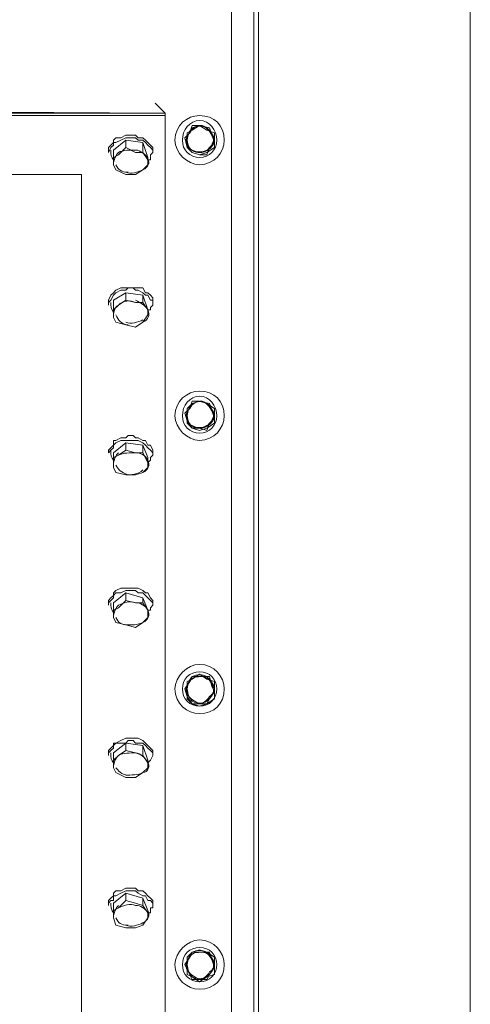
# Model space of a CAD drawing. Header units: millimetres. Extents: x -300186 to 535068, y -28581 to 763298.
# Tile 346 of 405: x 17231 to 17446, y 381843 to 382315. Entities that reach past the tile are written whole.
import ezdxf

# ---------------------------------------------------------------- set-up
doc = ezdxf.new("R2010")
doc.units = ezdxf.units.MM
doc.header["$LTSCALE"] = 10
doc.layers.add('koty', color=6, linetype='Continuous', lineweight=9)
doc.layers.add('NS_tenka', color=252, linetype='Continuous', lineweight=18)
doc.layers.add('popisky', color=6, linetype='Continuous')

# ---------------------------------------------------------------- blocks, each defined once
blk = doc.blocks.new('A$C12ac11e3')
at = {"layer": 'NS_tenka'}
for p, q in [((64.67, 3786.46), (64.67, 5357.31)), ((54.06, 3764.07), (54.06, 4814.05)), ((54.06, 3764.07), (54.06, 4814.05)), ((67.03, 3731.07), (67.03, 4789.31)), ((168.37, 4704.46), (168.37, 3817.1)), ((-914.61, 4290.83), (22.25, 4286.12)), ((22.25, 4286.12), (17.53, 4290.83)), ((-909.89, 4286.12), (22.25, 4286.12)), ((5.75, 4286.12), (1.04, 4286.12)), ((1.04, 4286.12), (1.04, 4286.12)), ((1.04, 4286.12), (1.04, 4286.12)), ((10.46, 4286.12), (5.75, 4286.12)), ((10.46, 4286.12), (10.46, 4286.12)), ((10.46, 4286.12), (10.46, 4286.12)), ((22.25, 4286.12), (22.25, 4284.94)), ((-909.89, 4284.94), (22.25, 4284.94)), ((22.25, 4284.94), (-909.89, 4284.94)), ((22.25, 4284.94), (22.25, 4284.94)), ((22.25, 3819.46), (22.25, 4284.94)), ((34.03, 4276.69), (31.67, 4274.33)), ((35.21, 4277.87), (32.85, 4276.69)), ((32.85, 4276.69), (32.85, 4273.15)), ((35.21, 4280.22), (34.03, 4276.69)), ((38.75, 4280.22), (35.21, 4277.87)), ((38.75, 4280.22), (35.21, 4280.22)), ((42.28, 4277.87), (38.75, 4280.22)), ((43.46, 4279.05), (38.75, 4280.22)), ((45.82, 4276.69), (42.28, 4277.87)), ((44.64, 4275.51), (43.46, 4279.05)), ((45.82, 4273.15), (45.82, 4276.69)), ((-3.68, 4270.8), (-2.5, 4271.97)), ((-2.5, 4273.15), (-1.32, 4274.33)), ((-2.5, 4268.44), (3.39, 4273.15)), ((-2.5, 4271.97), (-2.5, 4273.15)), ((-2.5, 4270.8), (-2.5, 4271.97)), ((-2.5, 4271.97), (-1.32, 4271.97)), ((-1.32, 4274.33), (1.04, 4274.33)), ((-1.32, 4271.97), (1.04, 4273.15)), ((1.04, 4274.33), (3.39, 4275.51)), ((1.04, 4273.15), (3.39, 4274.33)), ((3.39, 4275.51), (4.57, 4275.51)), ((3.39, 4274.33), (4.57, 4274.33)), ((3.39, 4273.15), (3.39, 4269.62)), ((3.39, 4273.15), (11.64, 4271.97)), ((4.57, 4275.51), (6.93, 4275.51)), ((4.57, 4274.33), (6.93, 4274.33)), ((6.93, 4275.51), (8.11, 4275.51)), ((6.93, 4274.33), (8.11, 4274.33)), ((8.11, 4275.51), (9.28, 4274.33)), ((8.11, 4274.33), (9.28, 4273.15)), ((9.28, 4274.33), (11.64, 4274.33)), ((9.28, 4273.15), (11.64, 4273.15)), ((11.64, 4274.33), (12.82, 4273.15)), ((11.64, 4273.15), (12.82, 4271.97)), ((11.64, 4271.97), (11.64, 4267.26)), ((11.64, 4271.97), (14, 4264.9)), ((12.82, 4273.15), (14, 4271.97)), ((12.82, 4271.97), (14, 4270.8)), ((14, 4271.97), (15.18, 4270.8)), ((31.67, 4274.33), (32.85, 4269.62)), ((32.85, 4273.15), (32.85, 4269.62)), ((43.46, 4269.62), (45.82, 4271.97)), ((45.82, 4271.97), (44.64, 4275.51)), ((45.82, 4269.62), (45.82, 4273.15)), ((-4.86, 4269.62), (-3.68, 4270.8)), ((-4.86, 4267.26), (-3.68, 4269.62)), ((-4.86, 4268.44), (-4.86, 4269.62)), ((-4.86, 4268.44), (-4.86, 4267.26)), ((-4.86, 4267.26), (-4.86, 4267.26)), ((-3.68, 4269.62), (-2.5, 4270.8)), ((-2.5, 4264.9), (-2.5, 4268.44)), ((3.39, 4269.62), (-0.14, 4266.08)), ((8.11, 4267.26), (3.39, 4269.62)), ((3.39, 4269.62), (3.39, 4269.62)), ((11.64, 4267.26), (8.11, 4267.26)), ((14, 4263.73), (11.64, 4267.26)), ((11.64, 4267.26), (11.64, 4267.26)), ((14, 4270.8), (15.18, 4269.62)), ((15.18, 4270.8), (16.35, 4269.62)), ((15.18, 4269.62), (16.35, 4268.44)), ((16.35, 4267.26), (15.18, 4266.08)), ((16.35, 4269.62), (16.35, 4268.44)), ((16.35, 4267.26), (16.35, 4268.44)), ((16.35, 4268.44), (16.35, 4268.44)), ((16.35, 4268.44), (16.35, 4267.26)), ((32.85, 4269.62), (35.21, 4267.26)), ((32.85, 4269.62), (35.21, 4267.26)), ((35.21, 4267.26), (38.75, 4266.08)), ((35.21, 4267.26), (38.75, 4266.08)), ((38.75, 4266.08), (42.28, 4267.26)), ((42.28, 4267.26), (45.82, 4269.62)), ((42.28, 4266.08), (43.46, 4269.62)), ((-0.14, 4266.08), (-2.5, 4264.9)), ((-2.5, 4264.9), (-2.5, 4261.37)), ((14, 4264.9), (14, 4261.37)), ((14, 4261.37), (14, 4263.73)), ((15.18, 4263.73), (14, 4263.73)), ((15.18, 4266.08), (15.18, 4263.73)), ((38.75, 4266.08), (42.28, 4266.08)), ((-2.5, 4261.37), (-2.5, 4261.37)), ((-2.5, 4261.37), (-1.32, 4259.01)), ((-1.32, 4259.01), (3.39, 4256.65)), ((8.11, 4256.65), (11.64, 4259.01)), ((11.64, 4259.01), (14, 4261.37)), ((14, 4261.37), (14, 4261.37)), ((-17.82, 4256.65), (-869.83, 4256.65)), ((-17.82, 3847.74), (-17.82, 4256.65)), ((3.39, 4256.65), (8.11, 4256.65)), ((-2.5, 4200.09), (-1.32, 4201.27)), ((-1.32, 4201.27), (1.04, 4202.45)), ((-1.32, 4200.09), (1.04, 4201.27)), ((1.04, 4202.45), (3.39, 4202.45)), ((1.04, 4201.27), (3.39, 4201.27)), ((3.39, 4201.27), (4.57, 4202.45)), ((3.39, 4202.45), (4.57, 4202.45)), ((4.57, 4202.45), (6.93, 4202.45)), ((4.57, 4202.45), (6.93, 4202.45)), ((6.93, 4202.45), (8.11, 4201.27)), ((6.93, 4202.45), (8.11, 4202.45)), ((8.11, 4202.45), (9.28, 4202.45)), ((8.11, 4201.27), (9.28, 4201.27)), ((9.28, 4202.45), (11.64, 4202.45)), ((9.28, 4201.27), (11.64, 4200.09)), ((11.64, 4202.45), (12.82, 4200.09)), ((-4.86, 4196.55), (-3.68, 4198.91)), ((-4.86, 4196.55), (-4.86, 4194.2)), ((-4.86, 4195.38), (-3.68, 4196.55)), ((-4.86, 4196.55), (-4.86, 4196.55)), ((-3.68, 4198.91), (-2.5, 4200.09)), ((-3.68, 4196.55), (-2.5, 4198.91)), ((-2.5, 4196.55), (3.39, 4200.09)), ((-2.5, 4198.91), (-1.32, 4200.09)), ((-2.5, 4200.09), (-2.5, 4200.09)), ((-2.5, 4198.91), (-2.5, 4198.91)), ((-2.5, 4191.84), (-2.5, 4196.55)), ((3.39, 4196.55), (-0.14, 4194.2)), ((3.39, 4200.09), (3.39, 4196.55)), ((3.39, 4200.09), (11.64, 4198.91)), ((8.11, 4195.38), (3.39, 4196.55)), ((3.39, 4196.55), (3.39, 4196.55)), ((11.64, 4200.09), (12.82, 4198.91)), ((11.64, 4198.91), (11.64, 4195.38)), ((11.64, 4198.91), (14, 4191.84)), ((12.82, 4200.09), (14, 4200.09)), ((12.82, 4198.91), (14, 4198.91)), ((14, 4200.09), (15.18, 4198.91)), ((14, 4198.91), (15.18, 4196.55)), ((15.18, 4198.91), (16.35, 4197.73)), ((15.18, 4196.55), (16.35, 4196.55)), ((16.35, 4197.73), (16.35, 4196.55)), ((16.35, 4194.2), (16.35, 4196.55)), ((16.35, 4196.55), (16.35, 4196.55)), ((16.35, 4196.55), (16.35, 4194.2)), ((-4.86, 4194.2), (-4.86, 4194.2)), ((-0.14, 4194.2), (-2.5, 4191.84)), ((-2.5, 4191.84), (-2.5, 4188.31)), ((11.64, 4195.38), (8.11, 4195.38)), ((14, 4191.84), (11.64, 4195.38)), ((11.64, 4195.38), (11.64, 4195.38)), ((14, 4191.84), (14, 4189.48)), ((14, 4189.48), (14, 4191.84)), ((15.18, 4191.84), (14, 4191.84)), ((16.35, 4194.2), (15.18, 4193.02)), ((15.18, 4193.02), (15.18, 4191.84)), ((-2.5, 4188.31), (-2.5, 4188.31)), ((-2.5, 4188.31), (-1.32, 4185.95)), ((11.64, 4185.95), (14, 4189.48)), ((14, 4189.48), (14, 4189.48)), ((-1.32, 4185.95), (3.39, 4184.77)), ((3.39, 4184.77), (8.11, 4183.59)), ((8.11, 4183.59), (11.64, 4185.95)), ((34.03, 4144.7), (31.67, 4142.35)), ((35.21, 4147.06), (32.85, 4144.7)), ((32.85, 4144.7), (32.85, 4141.17)), ((35.21, 4148.24), (34.03, 4144.7)), ((38.75, 4148.24), (35.21, 4147.06)), ((38.75, 4148.24), (35.21, 4148.24)), ((42.28, 4147.06), (38.75, 4148.24)), ((43.46, 4147.06), (38.75, 4148.24)), ((45.82, 4144.7), (42.28, 4147.06)), ((44.64, 4143.53), (43.46, 4147.06)), ((45.82, 4141.17), (45.82, 4144.7)), ((31.67, 4142.35), (32.85, 4138.81)), ((32.85, 4141.17), (32.85, 4137.63)), ((43.46, 4137.63), (45.82, 4139.99)), ((45.82, 4139.99), (44.64, 4143.53)), ((45.82, 4137.63), (45.82, 4141.17)), ((32.85, 4138.81), (35.21, 4135.28)), ((32.85, 4137.63), (35.21, 4135.28)), ((35.21, 4135.28), (38.75, 4134.1)), ((35.21, 4135.28), (38.75, 4135.28)), ((38.75, 4134.1), (42.28, 4135.28)), ((38.75, 4135.28), (42.28, 4134.1)), ((42.28, 4135.28), (45.82, 4137.63)), ((42.28, 4134.1), (43.46, 4137.63)), ((-1.32, 4129.38), (1.04, 4130.56)), ((1.04, 4130.56), (3.39, 4130.56)), ((3.39, 4130.56), (4.57, 4131.74)), ((4.57, 4131.74), (6.93, 4131.74)), ((6.93, 4131.74), (8.11, 4130.56)), ((8.11, 4130.56), (9.28, 4130.56)), ((9.28, 4130.56), (11.64, 4129.38)), ((-4.86, 4124.67), (-3.68, 4125.85)), ((-3.68, 4125.85), (-2.5, 4127.03)), ((-3.68, 4124.67), (-2.5, 4125.85)), ((-2.5, 4127.03), (-2.5, 4129.38)), ((-2.5, 4129.38), (-1.32, 4129.38)), ((-2.5, 4123.49), (3.39, 4128.21)), ((-2.5, 4127.03), (-1.32, 4128.21)), ((-2.5, 4125.85), (-2.5, 4127.03)), ((-1.32, 4128.21), (1.04, 4129.38)), ((1.04, 4129.38), (3.39, 4129.38)), ((3.39, 4129.38), (4.57, 4129.38)), ((3.39, 4128.21), (3.39, 4124.67)), ((3.39, 4128.21), (11.64, 4127.03)), ((4.57, 4129.38), (6.93, 4129.38)), ((6.93, 4129.38), (8.11, 4129.38)), ((8.11, 4129.38), (9.28, 4129.38)), ((9.28, 4129.38), (11.64, 4128.21)), ((11.64, 4129.38), (12.82, 4129.38)), ((11.64, 4128.21), (12.82, 4127.03)), ((11.64, 4127.03), (11.64, 4123.49)), ((11.64, 4127.03), (14, 4121.14)), ((12.82, 4129.38), (14, 4127.03)), ((12.82, 4127.03), (14, 4125.85)), ((14, 4127.03), (15.18, 4127.03)), ((14, 4125.85), (15.18, 4124.67)), ((15.18, 4127.03), (16.35, 4124.67)), ((-4.86, 4123.49), (-3.68, 4124.67)), ((-4.86, 4123.49), (-4.86, 4124.67)), ((-4.86, 4123.49), (-4.86, 4123.49)), ((-4.86, 4123.49), (-4.86, 4123.49)), ((-2.5, 4121.14), (-2.5, 4123.49)), ((-0.14, 4122.31), (-2.5, 4121.14)), ((-2.5, 4121.14), (-2.5, 4116.42)), ((3.39, 4124.67), (-0.14, 4122.31)), ((8.11, 4123.49), (3.39, 4124.67)), ((3.39, 4124.67), (3.39, 4124.67)), ((11.64, 4123.49), (8.11, 4123.49)), ((14, 4118.78), (11.64, 4123.49)), ((11.64, 4123.49), (11.64, 4123.49)), ((14, 4121.14), (14, 4116.42)), ((15.18, 4124.67), (16.35, 4123.49)), ((16.35, 4122.31), (15.18, 4121.14)), ((15.18, 4121.14), (15.18, 4119.96)), ((16.35, 4124.67), (16.35, 4123.49)), ((16.35, 4123.49), (16.35, 4123.49)), ((16.35, 4123.49), (16.35, 4123.49)), ((16.35, 4123.49), (16.35, 4122.31)), ((-2.5, 4116.42), (-2.5, 4116.42)), ((-2.5, 4116.42), (-1.32, 4114.06)), ((11.64, 4114.06), (14, 4116.42)), ((15.18, 4119.96), (14, 4118.78)), ((14, 4116.42), (14, 4118.78)), ((14, 4116.42), (14, 4116.42)), ((-1.32, 4114.06), (3.39, 4112.89)), ((3.39, 4112.89), (8.11, 4112.89)), ((8.11, 4112.89), (11.64, 4114.06)), ((-3.68, 4053.96), (-2.5, 4055.14)), ((-2.5, 4056.32), (-1.32, 4057.5)), ((-2.5, 4051.61), (3.39, 4056.32)), ((-2.5, 4055.14), (-1.32, 4056.32)), ((-2.5, 4055.14), (-2.5, 4056.32)), ((-2.5, 4053.96), (-2.5, 4055.14)), ((-1.32, 4057.5), (1.04, 4058.68)), ((-1.32, 4056.32), (1.04, 4056.32)), ((1.04, 4058.68), (3.39, 4058.68)), ((1.04, 4056.32), (3.39, 4057.5)), ((3.39, 4058.68), (4.57, 4058.68)), ((3.39, 4057.5), (4.57, 4057.5)), ((3.39, 4056.32), (3.39, 4052.79)), ((3.39, 4056.32), (11.64, 4053.96)), ((4.57, 4058.68), (6.93, 4058.68)), ((4.57, 4057.5), (6.93, 4057.5)), ((6.93, 4058.68), (8.11, 4058.68)), ((6.93, 4057.5), (8.11, 4057.5)), ((8.11, 4058.68), (9.28, 4058.68)), ((8.11, 4057.5), (9.28, 4056.32)), ((9.28, 4058.68), (11.64, 4057.5)), ((9.28, 4056.32), (11.64, 4056.32)), ((11.64, 4057.5), (12.82, 4056.32)), ((11.64, 4056.32), (12.82, 4055.14)), ((12.82, 4056.32), (14, 4056.32)), ((12.82, 4055.14), (14, 4053.96)), ((14, 4056.32), (15.18, 4053.96)), ((-4.86, 4052.79), (-3.68, 4053.96)), ((-4.86, 4051.61), (-3.68, 4052.79)), ((-4.86, 4051.61), (-4.86, 4052.79)), ((-4.86, 4051.61), (-4.86, 4050.43)), ((-4.86, 4050.43), (-4.86, 4050.43)), ((-3.68, 4052.79), (-2.5, 4053.96)), ((-2.5, 4048.07), (-2.5, 4051.61)), ((3.39, 4052.79), (-0.14, 4049.25)), ((8.11, 4051.61), (3.39, 4052.79)), ((3.39, 4052.79), (3.39, 4052.79)), ((11.64, 4051.61), (8.11, 4051.61)), ((11.64, 4053.96), (11.64, 4051.61)), ((11.64, 4053.96), (14, 4048.07)), ((14, 4048.07), (11.64, 4051.61)), ((11.64, 4051.61), (11.64, 4051.61)), ((14, 4053.96), (15.18, 4052.79)), ((15.18, 4053.96), (16.35, 4052.79)), ((15.18, 4052.79), (16.35, 4051.61)), ((16.35, 4050.43), (15.18, 4049.25)), ((16.35, 4052.79), (16.35, 4051.61)), ((16.35, 4050.43), (16.35, 4051.61)), ((16.35, 4051.61), (16.35, 4051.61)), ((16.35, 4051.61), (16.35, 4050.43)), ((-0.14, 4049.25), (-2.5, 4048.07)), ((-2.5, 4048.07), (-2.5, 4044.54)), ((14, 4048.07), (14, 4044.54)), ((14, 4044.54), (14, 4048.07)), ((15.18, 4048.07), (14, 4048.07)), ((15.18, 4049.25), (15.18, 4048.07)), ((-2.5, 4044.54), (-2.5, 4044.54)), ((-2.5, 4044.54), (-1.32, 4042.18)), ((-1.32, 4042.18), (3.39, 4041)), ((3.39, 4041), (8.11, 4039.82)), ((8.11, 4039.82), (11.64, 4042.18)), ((11.64, 4042.18), (14, 4044.54)), ((14, 4044.54), (14, 4044.54)), ((38.75, 4017.43), (35.21, 4015.08)), ((42.28, 4015.08), (38.75, 4017.43)), ((34.03, 4013.9), (31.67, 4010.36)), ((35.21, 4015.08), (32.85, 4013.9)), ((32.85, 4013.9), (32.85, 4010.36)), ((35.21, 4016.26), (34.03, 4013.9)), ((38.75, 4016.26), (35.21, 4016.26)), ((43.46, 4016.26), (38.75, 4016.26)), ((45.82, 4013.9), (42.28, 4015.08)), ((44.64, 4011.54), (43.46, 4016.26)), ((45.82, 4010.36), (45.82, 4013.9)), ((31.67, 4010.36), (32.85, 4006.83)), ((32.85, 4010.36), (32.85, 4005.65)), ((43.46, 4005.65), (45.82, 4009.18)), ((45.82, 4009.18), (44.64, 4011.54)), ((45.82, 4005.65), (45.82, 4010.36)), ((32.85, 4006.83), (35.21, 4003.29)), ((32.85, 4005.65), (35.21, 4003.29)), ((35.21, 4003.29), (38.75, 4002.11)), ((35.21, 4003.29), (38.75, 4003.29)), ((38.75, 4002.11), (42.28, 4003.29)), ((38.75, 4003.29), (42.28, 4003.29)), ((42.28, 4003.29), (45.82, 4005.65)), ((42.28, 4003.29), (43.46, 4005.65)), ((-2.5, 3979.72), (3.39, 3984.44)), ((-2.5, 3983.26), (-1.32, 3984.44)), ((-2.5, 3983.26), (-2.5, 3984.44)), ((-2.5, 3984.44), (-1.32, 3984.44)), ((-1.32, 3984.44), (1.04, 3985.62)), ((-1.32, 3984.44), (1.04, 3984.44)), ((1.04, 3985.62), (3.39, 3986.79)), ((1.04, 3984.44), (3.39, 3984.44)), ((3.39, 3986.79), (4.57, 3986.79)), ((3.39, 3984.44), (4.57, 3985.62)), ((3.39, 3984.44), (3.39, 3980.9)), ((3.39, 3984.44), (11.64, 3983.26)), ((4.57, 3986.79), (6.93, 3986.79)), ((4.57, 3985.62), (6.93, 3985.62)), ((6.93, 3986.79), (8.11, 3986.79)), ((6.93, 3985.62), (8.11, 3984.44)), ((8.11, 3986.79), (9.28, 3986.79)), ((8.11, 3984.44), (9.28, 3984.44)), ((9.28, 3986.79), (11.64, 3985.62)), ((9.28, 3984.44), (11.64, 3984.44)), ((11.64, 3985.62), (12.82, 3984.44)), ((11.64, 3984.44), (12.82, 3983.26)), ((12.82, 3984.44), (14, 3983.26)), ((-4.86, 3980.9), (-3.68, 3982.08)), ((-4.86, 3979.72), (-3.68, 3980.9)), ((-4.86, 3979.72), (-4.86, 3980.9)), ((-4.86, 3979.72), (-4.86, 3978.55)), ((-3.68, 3982.08), (-2.5, 3983.26)), ((-3.68, 3980.9), (-2.5, 3982.08)), ((-2.5, 3982.08), (-2.5, 3983.26)), ((-2.5, 3976.19), (-2.5, 3979.72)), ((3.39, 3980.9), (-0.14, 3978.55)), ((8.11, 3979.72), (3.39, 3980.9)), ((3.39, 3980.9), (3.39, 3980.9)), ((11.64, 3978.55), (8.11, 3979.72)), ((11.64, 3983.26), (11.64, 3978.55)), ((11.64, 3983.26), (14, 3976.19)), ((12.82, 3983.26), (14, 3982.08)), ((14, 3983.26), (15.18, 3982.08)), ((14, 3982.08), (15.18, 3980.9)), ((15.18, 3982.08), (16.35, 3980.9)), ((15.18, 3980.9), (16.35, 3979.72)), ((16.35, 3980.9), (16.35, 3979.72)), ((16.35, 3978.55), (16.35, 3979.72)), ((16.35, 3979.72), (16.35, 3979.72)), ((16.35, 3979.72), (16.35, 3978.55)), ((-4.86, 3978.55), (-4.86, 3978.55)), ((-0.14, 3978.55), (-2.5, 3976.19)), ((-2.5, 3976.19), (-2.5, 3972.65)), ((14, 3975.01), (11.64, 3978.55)), ((11.64, 3978.55), (11.64, 3978.55)), ((14, 3976.19), (14, 3972.65)), ((15.18, 3976.19), (14, 3975.01)), ((14, 3972.65), (14, 3975.01)), ((16.35, 3978.55), (15.18, 3976.19)), ((15.18, 3976.19), (15.18, 3976.19)), ((-2.5, 3972.65), (-2.5, 3972.65)), ((-2.5, 3972.65), (-1.32, 3970.3)), ((-1.32, 3970.3), (3.39, 3967.94)), ((8.11, 3967.94), (11.64, 3970.3)), ((11.64, 3970.3), (14, 3972.65)), ((14, 3972.65), (14, 3972.65)), ((3.39, 3967.94), (8.11, 3967.94)), ((-2.5, 3912.55), (-1.32, 3913.73)), ((-1.32, 3913.73), (1.04, 3913.73)), ((1.04, 3913.73), (3.39, 3914.91)), ((1.04, 3912.55), (3.39, 3913.73)), ((3.39, 3914.91), (4.57, 3914.91)), ((3.39, 3913.73), (4.57, 3913.73)), ((4.57, 3914.91), (6.93, 3914.91)), ((4.57, 3913.73), (6.93, 3913.73)), ((6.93, 3914.91), (8.11, 3914.91)), ((6.93, 3913.73), (8.11, 3913.73)), ((8.11, 3914.91), (9.28, 3913.73)), ((8.11, 3913.73), (9.28, 3912.55)), ((9.28, 3913.73), (11.64, 3913.73)), ((11.64, 3913.73), (12.82, 3912.55)), ((-4.86, 3909.02), (-3.68, 3910.2)), ((-4.86, 3907.84), (-3.68, 3909.02)), ((-4.86, 3907.84), (-4.86, 3909.02)), ((-3.68, 3910.2), (-2.5, 3911.37)), ((-3.68, 3909.02), (-2.5, 3909.02)), ((-2.5, 3907.84), (3.39, 3912.55)), ((-2.5, 3911.37), (-2.5, 3912.55)), ((-2.5, 3909.02), (-2.5, 3911.37)), ((-2.5, 3911.37), (-1.32, 3911.37)), ((-1.32, 3911.37), (1.04, 3912.55)), ((3.39, 3909.02), (-0.14, 3905.48)), ((3.39, 3912.55), (3.39, 3909.02)), ((3.39, 3912.55), (11.64, 3910.2)), ((8.11, 3907.84), (3.39, 3909.02)), ((3.39, 3909.02), (3.39, 3909.02)), ((9.28, 3912.55), (11.64, 3911.37)), ((11.64, 3911.37), (12.82, 3911.37)), ((11.64, 3910.2), (11.64, 3906.66)), ((11.64, 3910.2), (14, 3904.3)), ((12.82, 3912.55), (14, 3911.37)), ((12.82, 3911.37), (14, 3909.02)), ((14, 3911.37), (15.18, 3910.2)), ((14, 3909.02), (15.18, 3909.02)), ((15.18, 3910.2), (16.35, 3909.02)), ((15.18, 3909.02), (16.35, 3907.84)), ((16.35, 3909.02), (16.35, 3907.84)), ((-4.86, 3907.84), (-4.86, 3906.66)), ((-4.86, 3906.66), (-4.86, 3906.66)), ((-2.5, 3904.3), (-2.5, 3907.84)), ((-0.14, 3905.48), (-2.5, 3904.3)), ((-2.5, 3904.3), (-2.5, 3900.77)), ((11.64, 3906.66), (8.11, 3907.84)), ((14, 3903.13), (11.64, 3906.66)), ((11.64, 3906.66), (11.64, 3906.66)), ((14, 3904.3), (14, 3900.77)), ((16.35, 3905.48), (15.18, 3905.48)), ((15.18, 3905.48), (15.18, 3903.13)), ((16.35, 3906.66), (16.35, 3907.84)), ((16.35, 3907.84), (16.35, 3907.84)), ((16.35, 3907.84), (16.35, 3905.48)), ((-2.5, 3900.77), (-2.5, 3900.77)), ((-2.5, 3900.77), (-1.32, 3897.23)), ((11.64, 3897.23), (14, 3900.77)), ((14, 3900.77), (14, 3903.13)), ((15.18, 3903.13), (14, 3903.13)), ((14, 3900.77), (14, 3900.77)), ((-1.32, 3897.23), (3.39, 3896.06)), ((3.39, 3896.06), (8.11, 3896.06)), ((8.11, 3896.06), (11.64, 3897.23)), ((38.75, 3885.45), (35.21, 3884.27)), ((42.28, 3884.27), (38.75, 3885.45)), ((34.03, 3881.91), (31.67, 3878.38)), ((35.21, 3884.27), (32.85, 3881.91)), ((32.85, 3881.91), (32.85, 3878.38)), ((35.21, 3884.27), (34.03, 3881.91)), ((38.75, 3884.27), (35.21, 3884.27)), ((43.46, 3884.27), (38.75, 3884.27)), ((45.82, 3881.91), (42.28, 3884.27)), ((44.64, 3880.74), (43.46, 3884.27)), ((45.82, 3877.2), (44.64, 3880.74)), ((45.82, 3878.38), (45.82, 3881.91)), ((31.67, 3878.38), (32.85, 3876.02)), ((32.85, 3878.38), (32.85, 3873.66)), ((32.85, 3876.02), (35.21, 3871.31)), ((43.46, 3873.66), (45.82, 3877.2)), ((45.82, 3873.66), (45.82, 3878.38)), ((32.85, 3873.66), (35.21, 3872.49)), ((35.21, 3872.49), (38.75, 3870.13)), ((35.21, 3871.31), (38.75, 3871.31)), ((38.75, 3870.13), (42.28, 3872.49)), ((38.75, 3871.31), (42.28, 3871.31)), ((42.28, 3872.49), (45.82, 3873.66)), ((42.28, 3871.31), (43.46, 3873.66))]:
    blk.add_line(p, q, dxfattribs=at)
for points in [[(50.53, 4273.15), (50.53, 4280.22), (45.82, 4284.94), (38.75, 4284.94), (38.75, 4284.94), (32.85, 4284.94), (26.96, 4280.22), (26.96, 4273.15), (26.96, 4273.15), (26.96, 4267.26), (32.85, 4261.37), (38.75, 4261.37), (38.75, 4261.37), (45.82, 4261.37), (50.53, 4267.26), (50.53, 4273.15)], [(46.99, 4273.15), (46.99, 4277.87), (43.46, 4282.58), (38.75, 4282.58), (38.75, 4282.58), (34.03, 4282.58), (30.5, 4277.87), (30.5, 4273.15), (30.5, 4273.15), (30.5, 4268.44), (34.03, 4264.9), (38.75, 4264.9), (38.75, 4264.9), (43.46, 4264.9), (46.99, 4268.44), (46.99, 4273.15)], [(50.53, 4141.17), (50.53, 4148.24), (45.82, 4152.95), (38.75, 4152.95), (38.75, 4152.95), (32.85, 4152.95), (26.96, 4148.24), (26.96, 4141.17), (26.96, 4141.17), (26.96, 4135.28), (32.85, 4129.38), (38.75, 4129.38), (38.75, 4129.38), (45.82, 4129.38), (50.53, 4135.28), (50.53, 4141.17)], [(50.53, 4141.17), (50.53, 4148.24), (45.82, 4152.95), (38.75, 4152.95), (38.75, 4152.95), (32.85, 4152.95), (26.96, 4148.24), (26.96, 4141.17), (26.96, 4141.17), (26.96, 4135.28), (32.85, 4129.38), (38.75, 4129.38), (38.75, 4129.38), (45.82, 4129.38), (50.53, 4135.28), (50.53, 4141.17)], [(46.99, 4141.17), (46.99, 4145.88), (43.46, 4150.6), (38.75, 4150.6), (38.75, 4150.6), (34.03, 4150.6), (30.5, 4145.88), (30.5, 4141.17), (30.5, 4141.17), (30.5, 4136.46), (34.03, 4132.92), (38.75, 4132.92), (38.75, 4132.92), (43.46, 4132.92), (46.99, 4136.46), (46.99, 4141.17)], [(46.99, 4141.17), (46.99, 4145.88), (43.46, 4150.6), (38.75, 4150.6), (38.75, 4150.6), (34.03, 4150.6), (30.5, 4145.88), (30.5, 4141.17), (30.5, 4141.17), (30.5, 4136.46), (34.03, 4132.92), (38.75, 4132.92), (38.75, 4132.92), (43.46, 4132.92), (46.99, 4136.46), (46.99, 4141.17)], [(50.53, 4010.36), (50.53, 4016.26), (45.82, 4022.15), (38.75, 4022.15), (38.75, 4022.15), (32.85, 4022.15), (26.96, 4016.26), (26.96, 4010.36), (26.96, 4010.36), (26.96, 4003.29), (32.85, 3998.58), (38.75, 3998.58), (38.75, 3998.58), (45.82, 3998.58), (50.53, 4003.29), (50.53, 4010.36)], [(50.53, 4010.36), (50.53, 4016.26), (45.82, 4022.15), (38.75, 4022.15), (38.75, 4022.15), (32.85, 4022.15), (26.96, 4016.26), (26.96, 4010.36), (26.96, 4010.36), (26.96, 4003.29), (32.85, 3998.58), (38.75, 3998.58), (38.75, 3998.58), (45.82, 3998.58), (50.53, 4003.29), (50.53, 4010.36)], [(46.99, 4010.36), (46.99, 4015.08), (43.46, 4018.61), (38.75, 4018.61), (38.75, 4018.61), (34.03, 4018.61), (30.5, 4015.08), (30.5, 4010.36), (30.5, 4010.36), (30.5, 4005.65), (34.03, 4002.11), (38.75, 4002.11), (38.75, 4002.11), (43.46, 4002.11), (46.99, 4005.65), (46.99, 4010.36)], [(46.99, 4010.36), (46.99, 4015.08), (43.46, 4018.61), (38.75, 4018.61), (38.75, 4018.61), (34.03, 4018.61), (30.5, 4015.08), (30.5, 4010.36), (30.5, 4010.36), (30.5, 4005.65), (34.03, 4002.11), (38.75, 4002.11), (38.75, 4002.11), (43.46, 4002.11), (46.99, 4005.65), (46.99, 4010.36)], [(50.53, 3878.38), (50.53, 3884.27), (45.82, 3890.16), (38.75, 3890.16), (38.75, 3890.16), (32.85, 3890.16), (26.96, 3884.27), (26.96, 3878.38), (26.96, 3878.38), (26.96, 3871.31), (32.85, 3866.59), (38.75, 3866.59), (38.75, 3866.59), (45.82, 3866.59), (50.53, 3871.31), (50.53, 3878.38)], [(50.53, 3878.38), (50.53, 3884.27), (45.82, 3890.16), (38.75, 3890.16), (38.75, 3890.16), (32.85, 3890.16), (26.96, 3884.27), (26.96, 3878.38), (26.96, 3878.38), (26.96, 3871.31), (32.85, 3866.59), (38.75, 3866.59), (38.75, 3866.59), (45.82, 3866.59), (50.53, 3871.31), (50.53, 3878.38)], [(46.99, 3878.38), (46.99, 3883.09), (43.46, 3886.63), (38.75, 3886.63), (38.75, 3886.63), (34.03, 3886.63), (30.5, 3883.09), (30.5, 3878.38), (30.5, 3878.38), (30.5, 3873.66), (34.03, 3870.13), (38.75, 3870.13), (38.75, 3870.13), (43.46, 3870.13), (46.99, 3873.66), (46.99, 3878.38)], [(46.99, 3878.38), (46.99, 3883.09), (43.46, 3886.63), (38.75, 3886.63), (38.75, 3886.63), (34.03, 3886.63), (30.5, 3883.09), (30.5, 3878.38), (30.5, 3878.38), (30.5, 3873.66), (34.03, 3870.13), (38.75, 3870.13), (38.75, 3870.13), (43.46, 3870.13), (46.99, 3873.66), (46.99, 3878.38)]]:
    blk.add_open_spline(points, degree=3, knots=[0, 0, 0, 0, 0.0625, 0.0625, 0.0625, 0.062501, 0.125, 0.125, 0.125, 0.125001, 0.1875, 0.1875, 0.1875, 0.187501, 1, 1, 1, 1], dxfattribs=at)
for points in [[(34.03, 4276.69), (32.85, 4275.51), (31.67, 4273.15), (32.85, 4270.8)], [(35.21, 4279.05), (34.03, 4277.87), (32.85, 4275.51), (32.85, 4273.15)], [(39.92, 4280.22), (37.57, 4280.22), (35.21, 4279.05), (34.03, 4276.69)], [(42.28, 4279.05), (39.92, 4280.22), (37.57, 4280.22), (35.21, 4279.05)], [(44.64, 4275.51), (43.46, 4277.87), (42.28, 4279.05), (39.92, 4280.22)], [(45.82, 4273.15), (45.82, 4275.51), (43.46, 4277.87), (42.28, 4279.05)], [(32.85, 4273.15), (32.85, 4270.8), (34.03, 4268.44), (35.21, 4268.44)], [(42.28, 4268.44), (43.46, 4268.44), (45.82, 4270.8), (45.82, 4273.15)], [(43.46, 4269.62), (45.82, 4271.97), (45.82, 4274.33), (44.64, 4275.51)], [(-3.68, 4268.44), (-3.68, 4266.08), (-3.68, 4264.9), (-2.5, 4263.73)], [(-0.14, 4267.26), (-1.32, 4266.08), (-2.5, 4263.73), (-2.5, 4261.37)], [(8.11, 4268.44), (5.75, 4268.44), (2.21, 4268.44), (-0.14, 4267.26)], [(14, 4264.9), (12.82, 4266.08), (10.46, 4268.44), (8.11, 4268.44)], [(32.85, 4270.8), (34.03, 4268.44), (36.39, 4267.26), (38.75, 4267.26)], [(35.21, 4268.44), (37.57, 4267.26), (39.92, 4267.26), (42.28, 4268.44)], [(38.75, 4267.26), (39.92, 4267.26), (42.28, 4267.26), (43.46, 4269.62)], [(11.64, 4259.01), (14, 4260.19), (15.18, 4262.55), (14, 4263.73)], [(-1.32, 4261.37), (-0.14, 4259.01), (1.04, 4257.83), (4.57, 4257.83)], [(3.39, 4257.83), (5.75, 4256.65), (9.28, 4257.83), (11.64, 4259.01)], [(8.11, 4195.38), (5.75, 4196.55), (2.21, 4196.55), (-0.14, 4194.2)], [(14, 4191.84), (12.82, 4194.2), (10.46, 4195.38), (8.11, 4196.55)], [(-3.68, 4195.38), (-3.68, 4194.2), (-3.68, 4191.84), (-2.5, 4190.66)], [(-0.14, 4194.2), (-1.32, 4194.2), (-2.5, 4190.66), (-2.5, 4189.48)], [(11.64, 4185.95), (14, 4187.13), (15.18, 4189.48), (14, 4191.84)], [(-1.32, 4189.48), (-0.14, 4187.13), (1.04, 4184.77), (4.57, 4184.77)], [(3.39, 4185.95), (5.75, 4184.77), (9.28, 4185.95), (11.64, 4187.13)], [(34.03, 4144.7), (32.85, 4143.53), (31.67, 4141.17), (32.85, 4138.81)], [(35.21, 4147.06), (34.03, 4145.88), (32.85, 4143.53), (32.85, 4141.17)], [(39.92, 4148.24), (37.57, 4148.24), (35.21, 4147.06), (34.03, 4144.7)], [(42.28, 4147.06), (39.92, 4148.24), (37.57, 4148.24), (35.21, 4147.06)], [(44.64, 4143.53), (43.46, 4145.88), (42.28, 4147.06), (39.92, 4148.24)], [(45.82, 4141.17), (45.82, 4143.53), (43.46, 4145.88), (42.28, 4147.06)], [(32.85, 4141.17), (32.85, 4138.81), (34.03, 4136.46), (35.21, 4136.46)], [(42.28, 4136.46), (43.46, 4136.46), (45.82, 4138.81), (45.82, 4141.17)], [(43.46, 4137.63), (45.82, 4139.99), (45.82, 4142.35), (44.64, 4143.53)], [(32.85, 4138.81), (34.03, 4136.46), (36.39, 4135.28), (38.75, 4135.28)], [(35.21, 4136.46), (37.57, 4135.28), (39.92, 4135.28), (42.28, 4136.46)], [(38.75, 4135.28), (39.92, 4135.28), (42.28, 4135.28), (43.46, 4137.63)], [(-3.68, 4124.67), (-3.68, 4122.31), (-3.68, 4121.14), (-2.5, 4119.96)], [(-0.14, 4123.49), (-1.32, 4122.31), (-2.5, 4119.96), (-2.5, 4117.6)], [(8.11, 4123.49), (5.75, 4123.49), (2.21, 4123.49), (-0.14, 4122.31)], [(14, 4119.96), (12.82, 4122.31), (10.46, 4123.49), (8.11, 4123.49)], [(-1.32, 4117.6), (-0.14, 4115.24), (1.04, 4114.06), (4.57, 4112.89)], [(11.64, 4114.06), (14, 4115.24), (15.18, 4117.6), (14, 4119.96)], [(3.39, 4112.89), (5.75, 4112.89), (9.28, 4112.89), (11.64, 4115.24)], [(-3.68, 4051.61), (-3.68, 4050.43), (-3.68, 4048.07), (-2.5, 4046.89)], [(-0.14, 4050.43), (-1.32, 4049.25), (-2.5, 4046.89), (-2.5, 4044.54)], [(8.11, 4051.61), (5.75, 4052.79), (2.21, 4051.61), (-0.14, 4050.43)], [(14, 4048.07), (12.82, 4050.43), (10.46, 4051.61), (8.11, 4051.61)], [(11.64, 4042.18), (14, 4043.36), (15.18, 4045.72), (14, 4048.07)], [(-1.32, 4044.54), (-0.14, 4042.18), (1.04, 4041), (4.57, 4041)], [(3.39, 4041), (5.75, 4041), (9.28, 4041), (11.64, 4042.18)], [(42.28, 4016.26), (39.92, 4017.43), (37.57, 4017.43), (35.21, 4016.26)], [(34.03, 4013.9), (32.85, 4012.72), (31.67, 4009.18), (32.85, 4008.01)], [(35.21, 4016.26), (34.03, 4015.08), (32.85, 4012.72), (32.85, 4010.36)], [(39.92, 4016.26), (37.57, 4016.26), (35.21, 4016.26), (34.03, 4013.9)], [(44.64, 4012.72), (43.46, 4015.08), (42.28, 4016.26), (39.92, 4016.26)], [(45.82, 4010.36), (45.82, 4012.72), (43.46, 4015.08), (42.28, 4016.26)], [(43.46, 4006.83), (45.82, 4008.01), (45.82, 4010.36), (44.64, 4012.72)], [(32.85, 4010.36), (32.85, 4008.01), (34.03, 4005.65), (35.21, 4004.47)], [(32.85, 4008.01), (34.03, 4005.65), (36.39, 4004.47), (38.75, 4003.29)], [(42.28, 4004.47), (43.46, 4005.65), (45.82, 4008.01), (45.82, 4010.36)], [(35.21, 4004.47), (37.57, 4003.29), (39.92, 4003.29), (42.28, 4004.47)], [(38.75, 4003.29), (39.92, 4003.29), (42.28, 4004.47), (43.46, 4006.83)], [(-3.68, 3979.72), (-3.68, 3977.37), (-3.68, 3976.19), (-2.5, 3975.01)], [(8.11, 3979.72), (5.75, 3979.72), (2.21, 3979.72), (-0.14, 3978.55)], [(14, 3975.01), (12.82, 3977.37), (10.46, 3979.72), (8.11, 3979.72)], [(-0.14, 3978.55), (-1.32, 3977.37), (-2.5, 3975.01), (-2.5, 3972.65)], [(11.64, 3970.3), (14, 3970.3), (15.18, 3973.83), (14, 3975.01)], [(-1.32, 3972.65), (-0.14, 3971.47), (1.04, 3969.12), (4.57, 3969.12)], [(3.39, 3969.12), (5.75, 3969.12), (9.28, 3969.12), (11.64, 3970.3)], [(-3.68, 3907.84), (-3.68, 3906.66), (-3.68, 3904.3), (-2.5, 3903.13)], [(-0.14, 3906.66), (-1.32, 3905.48), (-2.5, 3903.13), (-2.5, 3900.77)], [(8.11, 3906.66), (5.75, 3907.84), (2.21, 3906.66), (-0.14, 3905.48)], [(14, 3903.13), (12.82, 3905.48), (10.46, 3906.66), (8.11, 3906.66)], [(11.64, 3898.41), (14, 3899.59), (15.18, 3901.95), (14, 3904.3)], [(-1.32, 3900.77), (-0.14, 3898.41), (1.04, 3897.23), (4.57, 3897.23)], [(3.39, 3897.23), (5.75, 3896.06), (9.28, 3897.23), (11.64, 3898.41)], [(42.28, 3884.27), (39.92, 3885.45), (37.57, 3885.45), (35.21, 3884.27)], [(34.03, 3881.91), (32.85, 3880.74), (31.67, 3877.2), (32.85, 3876.02)], [(35.21, 3884.27), (34.03, 3883.09), (32.85, 3880.74), (32.85, 3878.38)], [(39.92, 3884.27), (37.57, 3884.27), (35.21, 3884.27), (34.03, 3881.91)], [(44.64, 3880.74), (43.46, 3883.09), (42.28, 3884.27), (39.92, 3884.27)], [(45.82, 3878.38), (45.82, 3880.74), (43.46, 3883.09), (42.28, 3884.27)], [(43.46, 3874.84), (45.82, 3876.02), (45.82, 3878.38), (44.64, 3880.74)], [(32.85, 3878.38), (32.85, 3876.02), (34.03, 3873.66), (35.21, 3872.49)], [(32.85, 3876.02), (34.03, 3873.66), (36.39, 3872.49), (38.75, 3871.31)], [(42.28, 3872.49), (43.46, 3873.66), (45.82, 3876.02), (45.82, 3878.38)], [(35.21, 3872.49), (37.57, 3871.31), (39.92, 3871.31), (42.28, 3872.49)], [(38.75, 3871.31), (39.92, 3871.31), (42.28, 3872.49), (43.46, 3874.84)]]:
    blk.add_open_spline(points, degree=3, dxfattribs=at)
blk = doc.blocks.new('podklad')
at = {"layer": 'koty', "color": 252}
blk.add_blockref('A$C12ac11e3', (138541.33, 448055.96), dxfattribs=at)

msp = doc.modelspace()

# ---------------------------------------------------------------- block references
at = {"layer": 'popisky', "lineweight": -3}
msp.add_blockref('podklad', (-121263.286, -70072.259), dxfattribs=at)

doc.saveas('drawing.dxf')
